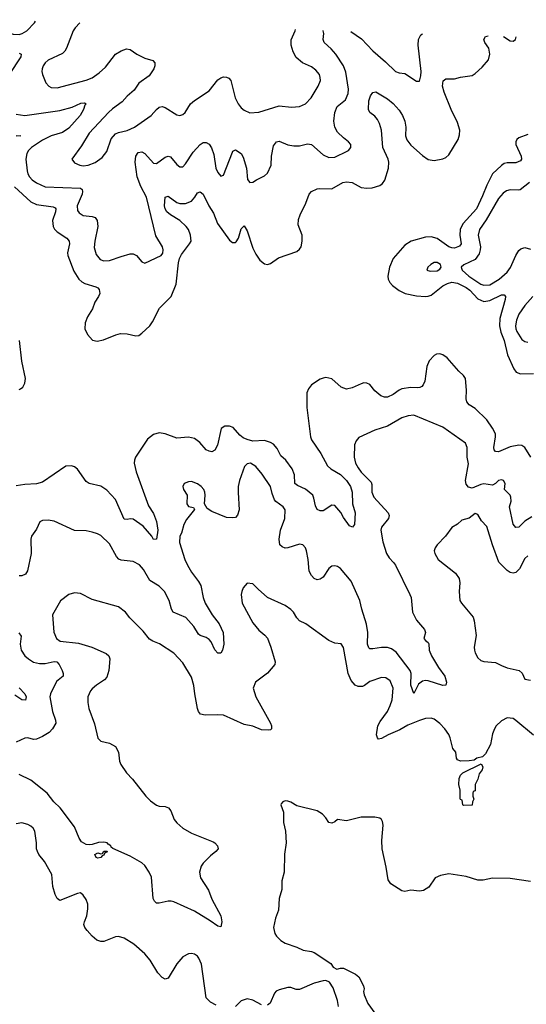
# Model space of a CAD drawing. Header units: inches. Extents: x 1839270 to 1929235, y 762242 to 910350.
# Tile 352 of 362: x 1894695 to 1898160, y 901985 to 908725. Entities that reach past the tile are written whole.
import ezdxf

# ---------------------------------------------------------------- set-up
doc = ezdxf.new("R2010")
doc.units = ezdxf.units.IN
doc.header["$MEASUREMENT"] = 0
doc.layers.add('B8990', color=7, linetype='Continuous')

msp = doc.modelspace()

# ---------------------------------------------------------------- linework, layer by layer
at = {"layer": 'B8990', "color": 5}
for points, elevation in [([(1894473.3, 908725.4), (1894488.4, 908708.4), (1894532, 908672), (1894558, 908658), (1894650, 908625.4), (1894690, 908623.5), (1894711.5, 908630), (1894742.6, 908650), (1894795.7, 908704.3), (1894802.5, 908714.7)], 660), ([(1895106.9, 908704.9), (1895073.4, 908670), (1895059.5, 908650), (1895015.2, 908530), (1895003.6, 908510), (1894987, 908493), (1894890, 908447.4), (1894868.9, 908430), (1894855.2, 908410), (1894847.7, 908390), (1894846.5, 908370), (1894851.6, 908350), (1894874, 908294), (1894893.4, 908270), (1894910, 908260.3), (1894950, 908259), (1895150, 908312.4), (1895190, 908327.2), (1895238.8, 908361.2), (1895280.7, 908399.3), (1895350.6, 908489.4), (1895390, 908513), (1895424.9, 908524.9), (1895450, 908521.3), (1895495.5, 908490), (1895550, 908462.3), (1895604.9, 908444.9), (1895619.3, 908430), (1895620.3, 908410), (1895612.9, 908390), (1895579.6, 908340.4), (1895510.6, 908290), (1895478, 908242), (1895430, 908202), (1895396.2, 908163.8), (1895330, 908116), (1895301.7, 908090), (1895170, 907949.6), (1895117.1, 907862.9), (1895050.8, 907770), (1895070, 907746), (1895106, 907730), (1895130, 907725.5), (1895164, 907730), (1895210, 907748.8), (1895258, 907782), (1895290, 907824), (1895320.7, 907910), (1895350, 907943.8), (1895370, 907954), (1895430, 907966.5), (1895479.5, 907990), (1895594, 908070), (1895630, 908111), (1895650, 908126), (1895670, 908130.7), (1895690, 908124), (1895770, 908073.4), (1895790, 908068.4), (1895810, 908076.3), (1895826, 908090), (1895863.7, 908150), (1895890, 908172.7), (1895990, 908238), (1896050, 908312.7), (1896070, 908328.2), (1896090, 908334.4), (1896110, 908332.7), (1896125.3, 908325.3), (1896138.4, 908310), (1896168.2, 908190), (1896190, 908148.2), (1896210, 908122.4), (1896230, 908106.4), (1896270, 908088.4), (1896330, 908092.4), (1896470, 908136.5), (1896554.2, 908125.8), (1896610, 908130.3), (1896650, 908148.5), (1896687.8, 908190), (1896736.9, 908270), (1896751.5, 908310), (1896751.3, 908330), (1896745.6, 908350), (1896720.6, 908380.6), (1896690, 908402.4), (1896629.5, 908430), (1896587, 908467), (1896564.5, 908504.5), (1896552.6, 908550), (1896552.1, 908587.9), (1896579.2, 908650), (1896580.6, 908657.2)], 660), ([(1894660.3, 907580.3), (1894770, 907478), (1894810, 907459.5), (1894923.4, 907443.4), (1894936.6, 907436.6), (1894941.8, 907430), (1894939, 907410), (1894919.8, 907350), (1894923.2, 907310), (1894932.1, 907292.1), (1894952, 907272), (1895017.7, 907230), (1895032.9, 907210), (1895034.7, 907190), (1895022, 907130), (1895023.6, 907110), (1895064.8, 907004.8), (1895099.6, 906950), (1895120.3, 906930), (1895139.8, 906919.8), (1895216.4, 906896.4), (1895230.2, 906890.2), (1895238, 906878), (1895242, 906850), (1895234.7, 906830), (1895208.9, 906791.1), (1895193.4, 906746.6), (1895159, 906690), (1895143.2, 906650), (1895140.7, 906610), (1895157.7, 906570), (1895192.1, 906532.1), (1895224.3, 906524.3), (1895267.2, 906532.8), (1895351.9, 906568.1), (1895384, 906576), (1895430, 906575.3), (1895490, 906560.4), (1895510, 906564.4), (1895530, 906578.4), (1895585.1, 906630), (1895603.6, 906656.4), (1895650.9, 906750), (1895730, 906830.4), (1895764.4, 906915.6), (1895780.2, 907059.8), (1895787.7, 907090), (1895802.2, 907117.8), (1895857.5, 907190), (1895867.5, 907210), (1895863.9, 907250), (1895849.3, 907290), (1895834, 907310), (1895790, 907351.5), (1895725.3, 907390), (1895700.9, 907410), (1895689.4, 907430), (1895686.3, 907450), (1895690, 907510.7), (1895710, 907517), (1895770, 907472.7), (1895790, 907466.8), (1895830, 907466), (1895870, 907483), (1895892.5, 907510), (1895910, 907540.3), (1895930, 907547.4), (1895950, 907530.3), (1895989.5, 907450), (1896020.9, 907400.9), (1896047.6, 907330), (1896130, 907216.1), (1896150, 907200.7), (1896170, 907199.1), (1896175.5, 907204.5), (1896191.4, 907228.6), (1896210, 907293.4), (1896230, 907314), (1896250, 907279.5), (1896290, 907160.4), (1896310, 907119.5), (1896338.2, 907078.2), (1896370, 907053), (1896390, 907050.5), (1896410, 907055.5), (1896465.6, 907094.4), (1896590, 907137.7), (1896610, 907154), (1896619.3, 907170), (1896627.6, 907210), (1896626.9, 907250), (1896600.6, 907320.6), (1896602.2, 907357.8), (1896612.4, 907390), (1896653.3, 907470), (1896675.4, 907530), (1896691.3, 907550), (1896730, 907567.5), (1896748.7, 907570), (1896830, 907566.9), (1896906, 907610), (1896930, 907616.3), (1896970, 907610.9), (1897030, 907576.3), (1897070, 907571), (1897106.4, 907573.6), (1897159.5, 907590), (1897176.8, 907603.2), (1897193.6, 907626.4), (1897217.2, 907710), (1897220.6, 907750), (1897215.8, 907770), (1897178.5, 907850), (1897170.6, 907970), (1897155.6, 908015.6), (1897141.9, 908041.9), (1897123.8, 908063.8), (1897089.6, 908090), (1897081.6, 908110), (1897084.2, 908170), (1897095.3, 908204.7), (1897110, 908226.8), (1897130, 908230.5), (1897210, 908183.1), (1897250, 908151.6), (1897290, 908106.3), (1897313.5, 908070), (1897328.7, 908030), (1897335.3, 907990), (1897334.6, 907930), (1897343.1, 907903.1), (1897370, 907866.5), (1897450, 907795.6), (1897490, 907768.5), (1897530, 907760.3), (1897590, 907771.7), (1897610, 907781.1), (1897630, 907799.5), (1897694, 907906), (1897702.6, 907937.4), (1897704.9, 907970), (1897690, 908021.5), (1897646.6, 908110), (1897599.5, 908230), (1897587.4, 908270), (1897592.3, 908307.7), (1897610, 908321.1), (1897670, 908319.8), (1897710, 908330.9), (1897790, 908343.9), (1897810, 908356.5), (1897858.8, 908401.2), (1897901.1, 908450), (1897910.8, 908489.2), (1897903.5, 908530), (1897877.3, 908570), (1897869.7, 908590), (1897880.9, 908610), (1897899, 908614.6)], 620), ([(1894670, 908078.6), (1894730.2, 908070.2), (1894970, 908103.3), (1895054.6, 908125.4), (1895114.1, 908154.1), (1895137.3, 908157.3), (1895150.4, 908150.4), (1895140.8, 908139.2), (1895131.2, 908110), (1895109.3, 908070), (1895030, 907982.6), (1894987.5, 907952.5), (1894910, 907930.4), (1894850, 907900.8), (1894775.5, 907850), (1894756, 907830), (1894744, 907810), (1894737, 907770), (1894744.8, 907690), (1894750.2, 907670), (1894762.3, 907650), (1894780.8, 907630), (1894810, 907609.2), (1894870, 907581.3), (1895110, 907571.1), (1895121.7, 907561.7), (1895125.5, 907550), (1895121.1, 907530), (1895088.5, 907450), (1895090, 907418.8), (1895102, 907402), (1895130, 907385.3), (1895190, 907379), (1895210, 907372), (1895224.9, 907350), (1895229.3, 907310), (1895208.5, 907210), (1895205.3, 907165.3), (1895217.2, 907117.2), (1895244.7, 907084.7), (1895270, 907075.2), (1895310, 907077.4), (1895390, 907105.2), (1895450, 907121.3), (1895470, 907122.3), (1895494.9, 907110), (1895530, 907066.8), (1895550, 907059.1), (1895662, 907110), (1895673.8, 907126.2), (1895677, 907150), (1895671.6, 907170), (1895625.2, 907245.2), (1895562.9, 907510), (1895522.6, 907582.6), (1895498.8, 907650), (1895485.2, 907750), (1895489.2, 907790.8), (1895504.4, 907815.6), (1895530, 907821.2), (1895550, 907808.2), (1895610, 907743.6), (1895630, 907740.8), (1895690, 907783.2), (1895710, 907791.4), (1895727.1, 907787.1), (1895770, 907734), (1895790, 907718.7), (1895810, 907718.7), (1895830, 907737.6), (1895882.6, 907817.4), (1895930, 907871.4), (1895950, 907884.7), (1895970, 907885.5), (1895990, 907873.1), (1896007.2, 907847.2), (1896022, 907802), (1896037.4, 907710), (1896050, 907678.8), (1896070, 907654), (1896090, 907660.7), (1896150, 907818), (1896153.8, 907826.2), (1896170, 907835.5), (1896210, 907808.7), (1896224.3, 907784.3), (1896245.5, 907710), (1896252.4, 907632.4), (1896270, 907610.7), (1896290, 907614), (1896314, 907630), (1896370, 907655.5), (1896390, 907674), (1896415.1, 907730), (1896417.8, 907790), (1896430, 907862.8), (1896451, 907889), (1896470, 907893.8), (1896528.5, 907868.5), (1896570, 907860.7), (1896610, 907862.8), (1896664.2, 907875.8), (1896690, 907871.2), (1896770, 907799.6), (1896810, 907781.5), (1896850, 907785.2), (1896935.4, 907824.6), (1896945.2, 907830), (1896959.3, 907850), (1896959.3, 907870), (1896943.7, 907890), (1896910, 907915.6), (1896870, 907956.2), (1896850.7, 907990.7), (1896842.9, 908030), (1896851.1, 908088.9), (1896866.8, 908130), (1896923.1, 908176.9), (1896941, 908219), (1896945.2, 908250), (1896927, 908367), (1896909.8, 908410), (1896856.8, 908490), (1896826.1, 908526.1), (1896778, 908570), (1896771.1, 908590), (1896774.6, 908630), (1896771.6, 908650), (1896770.9, 908651.1)], 640), ([(1896960.2, 908644.9), (1897033.9, 908593.9), (1897110, 908511.2), (1897197.1, 908437.1), (1897266.4, 908370), (1897290, 908360.9), (1897330, 908357), (1897410, 908304), (1897430, 908304.7), (1897439.4, 908340.6), (1897440.4, 908370), (1897419.8, 908550), (1897423.5, 908590), (1897439.1, 908620.9), (1897449.6, 908629.1)], 640), ([(1898004, 908611.2), (1898050, 908580.7), (1898070, 908579), (1898086, 908590), (1898092.1, 908608.3)], 620), ([(1894690, 908496.2), (1894705.5, 908490), (1894702, 908470), (1894622.6, 908350)], 640), ([(1894670, 907933.4), (1894702, 907930), (1894672.5, 907927.5)], 620), ([(1898170, 907939.6), (1898110, 907916.3), (1898096, 907904), (1898089.3, 907890), (1898089.4, 907870), (1898125.8, 907790), (1898127.6, 907770), (1898120, 907760), (1898090, 907745.8), (1898030, 907746), (1898010, 907741.6), (1897990, 907727.8), (1897930, 907669.8), (1897890, 907592.9), (1897861, 907519), (1897818.7, 907430), (1897729.5, 907330), (1897714.8, 907305.2), (1897708.6, 907290), (1897704.9, 907250), (1897714.6, 907190), (1897704.4, 907175.6), (1897670, 907161.4), (1897650, 907162.4), (1897630, 907169.2), (1897550, 907227.5), (1897510, 907239.9), (1897470, 907236.8), (1897372.4, 907210), (1897330, 907182), (1897250.5, 907089.5), (1897224.1, 907030), (1897214, 906970), (1897215.9, 906950), (1897227, 906927), (1897246, 906906), (1897290, 906872.4), (1897332.4, 906850), (1897410, 906833.8), (1897470, 906830.1), (1897490, 906831.5), (1897510, 906839.1), (1897590, 906904.3), (1897620.6, 906919.4), (1897650, 906927.5), (1897690, 906922.5), (1897750, 906891.3), (1897773.3, 906873.3), (1897830, 906813.2), (1897870, 906796.9), (1897910, 906803.1), (1897990, 906842), (1898010, 906841.1), (1898018.5, 906830), (1898016.8, 906810), (1897979.3, 906680.7), (1897976.6, 906630), (1897986.5, 906586.5), (1898008.1, 906530), (1898032, 906430), (1898075.1, 906335.1), (1898092, 906312), (1898121.8, 906301.8), (1898210, 906303)], 620), ([(1898182, 907610), (1898119, 907561), (1898110, 907557.6), (1898050, 907560.8), (1898025.9, 907554.1), (1898001.2, 907538.8), (1897970, 907501.3), (1897884.8, 907355.2), (1897839.3, 907290), (1897830.2, 907250), (1897846.9, 907170), (1897846, 907150), (1897837.1, 907122.9), (1897810, 907084.4), (1897732.1, 907047.9), (1897715.8, 907030), (1897721.7, 907010), (1897767.5, 906970), (1897850, 906914.4), (1897870, 906907.5), (1897910, 906911), (1897975.8, 906950), (1898030, 906997.1), (1898051.4, 907028.6), (1898088.3, 907111.7), (1898110, 907145.4), (1898123, 907157), (1898150, 907165.9), (1898190, 907154.6)], 640), ([(1898205.2, 906830), (1898150, 906768.3), (1898110, 906709.6), (1898092.8, 906667.2), (1898086.1, 906630), (1898088.2, 906610), (1898096.6, 906590), (1898130, 906536), (1898150, 906522), (1898170, 906517.3)], 640), ([(1894690, 906193.4), (1894701.3, 906198.7), (1894715.1, 906210), (1894730, 906236), (1894735.3, 906270), (1894708.4, 906388.4), (1894692.5, 906530)], 620), ([(1898191, 905731), (1898150, 905796), (1898130, 905809.7), (1898110, 905812), (1898050, 905801.4), (1897970, 905766), (1897949.6, 905770), (1897941.1, 905781.1), (1897937.6, 905797.6), (1897949.9, 905870), (1897948.7, 905890), (1897928.9, 905930), (1897890, 905986.1), (1897810, 906063.2), (1897769.2, 906089.2), (1897754.2, 906110), (1897748.7, 906130), (1897751, 906190), (1897745.1, 906270), (1897732, 906290), (1897699.7, 906319.7), (1897619.1, 906410), (1897590, 906431.8), (1897570, 906437.2), (1897545.4, 906434.5), (1897530, 906426.9), (1897496.5, 906390), (1897479.1, 906350), (1897465.2, 906250), (1897454.7, 906225.3), (1897444.9, 906215.1), (1897432.8, 906207.2), (1897415.8, 906204.2), (1897370, 906207.4), (1897310, 906198.6), (1897290, 906189.8), (1897250, 906159), (1897210, 906141.4), (1897190, 906140.3), (1897164.7, 906150), (1897124.2, 906184.2), (1897090, 906227.3), (1897070, 906237.6), (1897050, 906238.7), (1897030, 906233.3), (1896970, 906205.6), (1896930, 906196.2), (1896893.2, 906210), (1896830, 906266), (1896790, 906275.1), (1896770, 906272.3), (1896750, 906264.5), (1896690, 906224.5), (1896670, 906199.3), (1896659.5, 906170), (1896658, 906070), (1896684.9, 905870), (1896690.2, 905850), (1896754.8, 905754.8), (1896800.2, 905670), (1896822.7, 905650), (1896890, 905611.9), (1896930.7, 905570), (1896957.5, 905530), (1896970.1, 905490), (1896972.6, 905410), (1896989.3, 905350), (1896984.2, 905270), (1896970.4, 905250), (1896950, 905260.4), (1896910, 905318.3), (1896892.5, 905352.5), (1896850, 905399.7), (1896830, 905401.3), (1896770, 905362), (1896750, 905362), (1896730, 905372), (1896717.4, 905397.4), (1896707.7, 905450), (1896699.1, 905470), (1896650.6, 905510.6), (1896595.3, 905535.3), (1896577.8, 905550), (1896573.6, 905610), (1896558.6, 905650), (1896516.1, 905710), (1896480.1, 905740.1), (1896456.5, 905790), (1896430, 905820.3), (1896410, 905831.4), (1896370, 905843.4), (1896290, 905839.3), (1896250, 905850.4), (1896223.6, 905863.6), (1896201.5, 905881.5), (1896154.1, 905934.1), (1896130, 905942.6), (1896098.4, 905941.6), (1896073.1, 905926.9), (1896047.9, 905812.1), (1896030, 905778.4), (1896010, 905768), (1895990, 905771.1), (1895970, 905781.1), (1895926, 905830), (1895890, 905857.4), (1895850, 905866.6), (1895770, 905859.3), (1895690, 905890.7), (1895650, 905897.8), (1895610, 905885.1), (1895570, 905852.6), (1895487.7, 905730), (1895479, 905710), (1895477.7, 905690), (1895491.8, 905630), (1895576.7, 905396.7), (1895610, 905344), (1895630, 905291), (1895638.7, 905230), (1895630, 905169.4), (1895610, 905167.3), (1895598.4, 905190), (1895538.5, 905258.5), (1895470, 905305.8), (1895450, 905308.7), (1895430, 905303.1), (1895410, 905306.3), (1895350, 905439.8), (1895290, 905504.7), (1895250, 905532.1), (1895170.7, 905550.7), (1895150, 905564), (1895090, 905647.6), (1895070, 905663.6), (1895050, 905671.5), (1895010, 905667.8), (1894850, 905559.7), (1894810, 905547.2), (1894730, 905543.5), (1894670, 905534)], 620), ([(1898197.8, 905322.2), (1898150, 905291.5), (1898110, 905252), (1898090, 905249.6), (1898070, 905271.8), (1898045, 905390), (1898057.6, 905430), (1898055.4, 905455.4), (1898049.6, 905470), (1898012, 905510), (1898015.8, 905550), (1898004.2, 905570), (1897990, 905575.8), (1897970, 905571.6), (1897950, 905549.6), (1897930, 905538.5), (1897870, 905546.8), (1897850, 905543.9), (1897790, 905518.9), (1897765.5, 905525.5), (1897750, 905545.1), (1897744.1, 905570), (1897764, 905684), (1897756.5, 905730), (1897756.6, 905796.6), (1897745.6, 905825.6), (1897590, 905935.8), (1897390, 906017.7), (1897353.1, 906013.1), (1897310, 905999.7), (1897210, 905942.2), (1897124, 905916), (1897015.9, 905864.1), (1896997.3, 905842.7), (1896985.7, 905814.3), (1896982, 905730), (1896991.3, 905690), (1897010, 905657), (1897030, 905628.8), (1897098.4, 905558.4), (1897103.4, 905543.4), (1897103.7, 905490), (1897116.5, 905456.5), (1897216.5, 905350), (1897222.3, 905330), (1897217.4, 905310), (1897170.4, 905250), (1897164.4, 905230), (1897178.8, 905150), (1897204.1, 905070), (1897221.8, 905041.8), (1897252.7, 905010), (1897265.2, 904990), (1897363.7, 904790), (1897372, 904770), (1897383.1, 904670), (1897410, 904615.5), (1897463.1, 904550), (1897470.4, 904530), (1897460.5, 904490), (1897470, 904474.8), (1897490, 904460.7), (1897493.5, 904453.5), (1897497, 904410), (1897512, 904370), (1897560.3, 904290), (1897603.7, 904230), (1897614.9, 904190), (1897610, 904169), (1897590, 904166.6), (1897490, 904198.3), (1897470, 904200.5), (1897450, 904196.5), (1897424, 904176.1), (1897390, 904112.3), (1897370.8, 904170), (1897373.7, 904250), (1897366.6, 904270), (1897270, 904395), (1897237.5, 904417.6), (1897210, 904426.4), (1897170, 904428.3), (1897110, 904418.2), (1897090, 904419.1), (1897084, 904424), (1897074.2, 904450), (1897076.7, 904530), (1897066.6, 904586.6), (1897034.6, 904690), (1897022.7, 904750), (1896962, 904882), (1896890, 904967.6), (1896870, 904982.4), (1896850, 904986), (1896830, 904983.6), (1896810, 904967.6), (1896770.2, 904909.8), (1896750, 904894), (1896730, 904889.6), (1896710, 904899.5), (1896690, 904920.9), (1896674.3, 904950), (1896668.1, 905030), (1896656.2, 905090), (1896649.8, 905110), (1896632.1, 905130), (1896610, 905135.8), (1896530, 905109.7), (1896510, 905108.4), (1896490, 905115.6), (1896474, 905130), (1896469, 905170), (1896479.5, 905230), (1896508.4, 905310), (1896511.5, 905370), (1896497.6, 905390), (1896446.7, 905426.7), (1896438.2, 905438.2), (1896421.1, 905481.1), (1896411.1, 905530), (1896353.6, 905613.6), (1896310, 905666.6), (1896272.7, 905690), (1896250, 905684.2), (1896232.7, 905667.3), (1896198.4, 905570), (1896190.2, 905530), (1896188.5, 905488.5), (1896195.6, 905370), (1896185.7, 905334.3), (1896170, 905318.4), (1896150, 905314), (1896110, 905317), (1896010, 905358.4), (1895978, 905378), (1895959.3, 905410), (1895963.6, 905470), (1895962.4, 905490), (1895954.7, 905510), (1895936.9, 905530), (1895910, 905547.8), (1895870, 905564.5), (1895850, 905562), (1895821, 905550), (1895810.8, 905530), (1895816.3, 905510), (1895840.5, 905470), (1895837.6, 905410), (1895850, 905393), (1895884.7, 905384.7), (1895891.1, 905371.1), (1895836.7, 905303.3), (1895818, 905270), (1895802.6, 905210), (1895790.2, 905190), (1895786.9, 905146.9), (1895823.9, 905030), (1895842.2, 904990), (1895870, 904942), (1895918.5, 904878.5), (1895932.8, 904852.8), (1895949.3, 904770), (1895964.7, 904730), (1896011.9, 904651.9), (1896058.6, 904590), (1896086.7, 904530), (1896090.3, 904449.7), (1896082, 904410), (1896070, 904389.2), (1896050, 904389.3), (1896030, 904412.3), (1896005.7, 904465.7), (1895990, 904483.1), (1895970, 904495.1), (1895930, 904508.6), (1895919, 904519), (1895886.3, 904570), (1895832, 904632), (1895744.4, 904670), (1895733.6, 904690), (1895718.3, 904750), (1895686, 904810), (1895650, 904848.1), (1895585.9, 904885.9), (1895541.3, 904961.3), (1895514.1, 904994.1), (1895470, 905015.1), (1895390, 905024.5), (1895372.4, 905032.4), (1895358, 905050), (1895310, 905136.9), (1895250, 905193.3), (1895226.3, 905206.3), (1895190, 905217.7), (1895150, 905225.1), (1895070, 905228), (1894930, 905291.2), (1894890, 905298.9), (1894850, 905297.7), (1894832.9, 905287.1), (1894810, 905238), (1894775.3, 905190), (1894770.3, 905169.7), (1894773.2, 905070), (1894748.6, 904951.4), (1894735.3, 904930), (1894710, 904918.2), (1894690, 904917.8)], 640), ([(1898170, 905054), (1898150, 905035.6), (1898114, 904966), (1898090, 904941.6), (1898070, 904935.8), (1898050, 904940.5), (1898030, 904954), (1897972.1, 905012.1), (1897928.5, 905130), (1897890, 905256), (1897854.7, 905294.7), (1897830, 905336.8), (1897810, 905345.7), (1897770, 905312.4), (1897720, 905300), (1897690, 905272), (1897650, 905249.2), (1897608, 905190), (1897550.7, 905130), (1897537.3, 905110), (1897530.6, 905090), (1897535.5, 905070), (1897558, 905030), (1897675.6, 904935.6), (1897700.3, 904900.3), (1897706.7, 904870), (1897701.6, 904810), (1897705.5, 904750), (1897716.3, 904730), (1897796, 904636), (1897804.9, 904610), (1897817.6, 904510), (1897803.8, 904430), (1897805.5, 904410), (1897810.7, 904390), (1897830, 904356), (1897850, 904339.1), (1897870, 904330.6), (1897950, 904325.5), (1897990, 904303), (1898028.6, 904288.6), (1898111, 904270), (1898132, 904252), (1898150, 904211), (1898190, 904204)], 660), ([(1898210, 903827), (1898090, 903928), (1898070, 903940.5), (1898030, 903946.3), (1897990, 903926.3), (1897954.9, 903890), (1897942.6, 903870), (1897930, 903835.3), (1897916.7, 903763.3), (1897881.1, 903698.9), (1897860.5, 903679.5), (1897822, 903670), (1897804.6, 903655.4), (1897770, 903650.7), (1897710, 903649.6), (1897690, 903658), (1897683.5, 903670), (1897679.5, 903710), (1897656.8, 903736.8), (1897639.8, 903810), (1897630, 903831.8), (1897603.5, 903870), (1897570, 903906), (1897530, 903937.6), (1897510, 903944.2), (1897470, 903941.1), (1897430, 903927.4), (1897350, 903895.2), (1897296, 903864), (1897215.8, 903830), (1897170, 903803.5), (1897150, 903799.5), (1897141.6, 903810), (1897136.4, 903830), (1897143.7, 903890), (1897159.8, 903920.2), (1897210, 903990.3), (1897229.8, 904030), (1897243.1, 904070), (1897249.7, 904150), (1897230, 904198), (1897198.6, 904218.6), (1897170, 904221.3), (1897090, 904195.1), (1897053.3, 904166.7), (1897038.9, 904161.1), (1897010, 904160.3), (1896989.2, 904169.2), (1896961.6, 904201.6), (1896942.3, 904250), (1896910, 904428), (1896893.2, 904453.2), (1896850, 904457), (1896810, 904474.7), (1896652, 904590), (1896609.8, 904609.8), (1896589.6, 904630), (1896567, 904670), (1896550, 904687), (1896510, 904715.6), (1896390, 904769.3), (1896325.6, 904825.6), (1896290, 904864), (1896250, 904868.7), (1896224.4, 904835.6), (1896213.4, 904810), (1896210.6, 904790), (1896217.1, 904730), (1896290, 904596.3), (1896330, 904544.9), (1896371.9, 904511.9), (1896390, 904490.8), (1896413.4, 904430), (1896443, 904330), (1896439.1, 904310), (1896389.1, 904250.9), (1896308, 904190), (1896292.7, 904150), (1896310.3, 904090), (1896410.3, 903910), (1896416.4, 903890), (1896416.3, 903870), (1896410, 903862.7), (1896398.8, 903861.2), (1896350, 903862.6), (1896290, 903889.8), (1896230, 903900.9), (1896090, 903963.5), (1896050, 903967.2), (1895964.1, 903964.1), (1895931.1, 903971.1), (1895918, 903990), (1895911.2, 904010), (1895892.4, 904110), (1895887, 904167), (1895870, 904225.2), (1895810, 904322.7), (1895750, 904389.4), (1895651.8, 904451.8), (1895605.2, 904470), (1895583.5, 904483.5), (1895539.3, 904539.3), (1895449.3, 904630), (1895419.3, 904670), (1895370, 904706.6), (1895190, 904755.6), (1895110, 904797.2), (1895070, 904801.2), (1895030.5, 904789.5), (1894973, 904747), (1894919.1, 904650), (1894928.6, 904531.4), (1894947, 904490), (1894971.4, 904471.4), (1895096.3, 904456.3), (1895189.2, 904429.2), (1895286.3, 904386.3), (1895303.8, 904370), (1895312.2, 904350), (1895304.6, 904270), (1895290, 904225.2), (1895274.4, 904205.6), (1895220.7, 904170), (1895190, 904143.7), (1895178, 904130), (1895160.7, 904090), (1895160.5, 904050), (1895168.2, 904010), (1895205.7, 903905.7), (1895230, 903806.8), (1895250, 903786.4), (1895310, 903773.4), (1895349.3, 903749.3), (1895371.5, 903710), (1895376.9, 903650), (1895386.9, 903626.9), (1895426.5, 903570), (1895466.7, 903526.7), (1895557.6, 903410), (1895590, 903376.5), (1895630, 903348.2), (1895650, 903341.1), (1895690, 903338.6), (1895713.7, 903330), (1895729.3, 903309.3), (1895752.6, 903250), (1895770, 903226.5), (1895810, 903191.4), (1895870, 903157.3), (1896017.5, 903097.5), (1896030.6, 903090), (1896048, 903070), (1896052.1, 903047.9), (1896037.3, 903030), (1895999, 903001), (1895950.4, 902950), (1895936.4, 902930), (1895924.4, 902890), (1895932.7, 902850), (1895985.3, 902765.3), (1896010, 902704.9), (1896070.2, 902590), (1896078, 902550), (1896070, 902515.3), (1896050, 902519.3), (1895997.1, 902557.1), (1895890, 902622.4), (1895750, 902685.1), (1895730, 902691.5), (1895710, 902691.6), (1895650, 902676.9), (1895630, 902676.2), (1895616.2, 902690), (1895608.8, 902708.8), (1895595.8, 902855.8), (1895581.3, 902890), (1895550, 902935.1), (1895530, 902952.8), (1895450, 902999.6), (1895332.1, 903052.1), (1895321.2, 903061.2), (1895319, 903070), (1895300.1, 903080.1), (1895293.2, 903090), (1895270, 903095.1), (1895232.8, 903092.8), (1895190, 903077.6), (1895170, 903076.9), (1895150, 903078.7), (1895117.3, 903097.4), (1895100.9, 903120.9), (1895070, 903199.6), (1894970.5, 903330.5), (1894928.5, 903370), (1894882, 903430), (1894770, 903518.3), (1894690, 903558.5)], 660), ([(1894688.4, 904528.4), (1894704.6, 904504.6), (1894698.2, 904450), (1894705.2, 904410), (1894729.3, 904370), (1894755.2, 904350), (1894790, 904327.8), (1894830, 904316.8), (1894870, 904317.6), (1894930, 904331), (1894949, 904329), (1894965.7, 904310), (1894985.3, 904270), (1894992.9, 904250), (1894992, 904230), (1894946.5, 904193.5), (1894906.2, 904110), (1894901, 904090), (1894918.9, 903990), (1894939.8, 903930), (1894941.5, 903910), (1894919.8, 903870), (1894895.5, 903844.5), (1894850, 903816.9), (1894810, 903800.2), (1894790, 903798.3), (1894750, 903808.4), (1894730, 903807.1), (1894670, 903779.7)], 640), ([(1894690.3, 904150.3), (1894730.3, 904110), (1894739.5, 904090), (1894733.8, 904066.2), (1894710, 904069.6), (1894660.5, 904100.5)], 620), ([(1898190, 902824.5), (1898050, 902845.6), (1897930, 902847.3), (1897865.1, 902834.9), (1897830, 902834.7), (1897750, 902860.5), (1897630, 902876.9), (1897573.1, 902866.9), (1897536, 902850), (1897494.6, 902785.4), (1897456.1, 902763.9), (1897430, 902759.5), (1897370, 902767), (1897330, 902757), (1897310, 902760.9), (1897232.7, 902810), (1897215.6, 902835.6), (1897202.8, 902922.8), (1897174.7, 903050), (1897173.1, 903106.9), (1897180.9, 903210), (1897176.2, 903236.2), (1897169.5, 903249.5), (1897158, 903258), (1897124.8, 903264.8), (1897030, 903265.2), (1896930, 903240.9), (1896870, 903249.2), (1896850, 903233.2), (1896830, 903225.2), (1896810, 903229.2), (1896790, 903262), (1896766.3, 903286.3), (1896730, 903309), (1896590, 903344), (1896550, 903368.7), (1896530, 903375.3), (1896510, 903378), (1896494, 903370), (1896483.6, 903356.4), (1896482, 903350), (1896499.8, 903299.8), (1896499.1, 903230), (1896513.4, 903170), (1896518, 903090), (1896506.6, 903013.4), (1896503, 902890), (1896487.3, 902830), (1896487.3, 902770), (1896470.7, 902710), (1896466, 902630), (1896445.2, 902574.8), (1896430.8, 902510), (1896440.7, 902470), (1896450.8, 902450), (1896481.4, 902421.4), (1896510, 902403), (1896590, 902376), (1896634.4, 902354.4), (1896690, 902346.8), (1896710, 902338.8), (1896823.6, 902263.6), (1896839.6, 902239.6), (1896864.7, 902224.7), (1896890, 902231.3), (1896910, 902231), (1896992, 902190), (1897013.7, 902173.7), (1897046, 902110), (1897050.7, 902090), (1897047.3, 902072.7), (1897050.7, 902050), (1897077.3, 901990), (1897123.7, 901923.7)], 680), ([(1896039.1, 901979.1), (1895999.1, 901999.1), (1895971.3, 902030), (1895938.9, 902258.9), (1895920.7, 902300.7), (1895910, 902314.5), (1895890, 902327.3), (1895870, 902331.6), (1895850, 902329.5), (1895810.7, 902310), (1895770, 902262), (1895710, 902162.7), (1895690, 902157), (1895670, 902167), (1895639.5, 902199.5), (1895587.5, 902287.5), (1895550, 902329.7), (1895475.6, 902395.6), (1895410, 902436.9), (1895370, 902449.7), (1895350, 902446.6), (1895270, 902414.6), (1895250, 902413.8), (1895223.1, 902423.1), (1895191.2, 902450), (1895156.2, 902490), (1895140.9, 902510), (1895134.5, 902530), (1895137, 902550), (1895154.8, 902590), (1895161.1, 902638.9), (1895162, 902670), (1895150, 902703), (1895130, 902731.8), (1895110, 902746.6), (1895090, 902744.2), (1894970, 902696.1), (1894950, 902709.7), (1894936.5, 902736.5), (1894920.5, 902790), (1894914.3, 902874.3), (1894863.3, 902963.3), (1894825.6, 903010), (1894815.6, 903030), (1894809.6, 903050), (1894809.5, 903090), (1894798.4, 903170), (1894786.6, 903190), (1894770, 903204.5), (1894750, 903216.2), (1894710, 903226), (1894670, 903221.2)], 680), ([(1896874.7, 901970), (1896869.6, 902010), (1896838.3, 902098.3), (1896815.1, 902135.1), (1896790, 902146.6), (1896770, 902145.1), (1896710, 902128.4), (1896610, 902086.8), (1896585.3, 902085.3), (1896550, 902099.6), (1896530, 902099.6), (1896470, 902083.5), (1896450, 902074.7), (1896438.4, 902061.6), (1896407.5, 901992.5), (1896390, 901977.6)], 680), ([(1896350, 901980.4), (1896290, 902013.3), (1896250, 902022.4), (1896210, 902007.8), (1896170, 901969.5)], 680)]:
    msp.add_lwpolyline(points, dxfattribs=dict(at, elevation=elevation))
for points, elevation in [([(1897550, 907063.6), (1897530, 907062.4), (1897508, 907050), (1897487.3, 907030), (1897481, 907010), (1897503.4, 907003.4), (1897550, 907006.5), (1897570, 907016.3), (1897578, 907030), (1897572.8, 907050)], 640), ([(1897730, 903346), (1897726, 903350), (1897722, 903382), (1897710, 903386), (1897708.4, 903391.6), (1897708, 903450), (1897698, 903490), (1897702, 903530), (1897710, 903554), (1897726, 903570), (1897851, 903631), (1897862, 903610), (1897858, 903590), (1897838, 903562), (1897830, 903526), (1897811.3, 903490), (1897810, 903446), (1897798, 903442), (1897794, 903430), (1897794, 903410), (1897802, 903390), (1897792, 903370), (1897790, 903348)], 660), ([(1895230, 902985.2), (1895218, 902990), (1895209.1, 903010.9), (1895230, 903022), (1895250, 903014), (1895262, 903018), (1895270, 903032), (1895292.7, 903032.7), (1895290, 903026), (1895278, 903022), (1895270, 903006), (1895258, 903002), (1895250, 902988.7)], 660)]:
    msp.add_lwpolyline(points, close=True, dxfattribs=dict(at, elevation=elevation))

doc.saveas('drawing.dxf')
